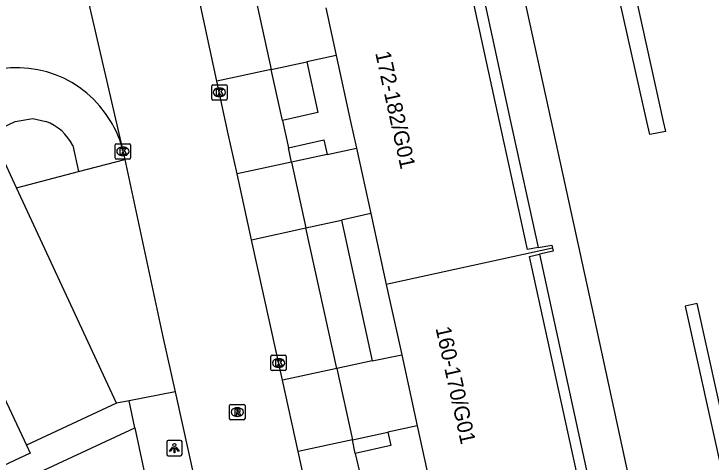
# Model space of a CAD drawing. Extents: x 160037 to 160839, y 385326 to 386441.
# Drawn here: x 160571.55 to 160617, y 386227.8 to 386257 of the extents above; entities that cross this region are included whole.
import ezdxf

# ---------------------------------------------------------------- set-up
doc = ezdxf.new("R2010")
doc.units = 0
for name, color, linetype in [('IMGEO_Haag', 7, 'Continuous'), ('IMGEO_Kolk', 7, 'Continuous'), ('IMGEO_Lichtpunt', 7, 'Continuous'), ('IMGEO_Pand', 7, 'Continuous'), ('IMGEO_Pand_nummerreeks', 7, 'Continuous'), ('IMGEO_Rijbaan_lokaal_open', 7, 'Continuous'), ('IMGEO_Rioolput', 7, 'Continuous'), ('IMGEO_Voetpad_open', 7, 'Continuous')]:
    doc.layers.add(name, color=color, linetype=linetype)

msp = doc.modelspace()

# ---------------------------------------------------------------- linework, layer by layer
at = {"layer": 'IMGEO_Haag'}
for points in [[(160614.032, 386249.347), (160613.004, 386249.142), (160612.812, 386250), (160607.02, 386275.862), (160608.131, 386276.149), (160613.888, 386250), (160614.032, 386249.347)], [(160615.316, 386237.954), (160621.152, 386211.585), (160621.933, 386211.757), (160616.097, 386238.126), (160615.316, 386237.954)]]:
    msp.add_lwpolyline(points, dxfattribs=at)
at = {"layer": 'IMGEO_Kolk'}
for p, q in [((160584.446, 386251.463), (160584.446, 386252.315)), ((160584.521, 386252.389), (160585.373, 386252.389)), ((160584.934, 386252.169), (160584.959, 386252.169)), ((160585.447, 386252.315), (160585.447, 386251.463)), ((160585.373, 386251.389), (160584.521, 386251.389)), ((160584.957, 386251.609), (160584.932, 386251.609)), ((160578.233, 386248.546), (160579.085, 386248.546)), ((160578.158, 386247.62), (160578.158, 386248.472)), ((160578.646, 386248.326), (160578.671, 386248.326)), ((160579.159, 386248.472), (160579.159, 386247.62)), ((160578.669, 386247.766), (160578.644, 386247.766)), ((160579.085, 386247.546), (160578.233, 386247.546)), ((160588.309, 386233.832), (160588.309, 386234.684)), ((160588.384, 386234.758), (160589.236, 386234.758)), ((160588.797, 386234.538), (160588.822, 386234.538)), ((160589.31, 386234.684), (160589.31, 386233.832)), ((160589.236, 386233.758), (160588.384, 386233.758)), ((160588.82, 386233.978), (160588.795, 386233.978))]:
    msp.add_line(p, q, dxfattribs=at)
for points in [[(160584.446, 386251.463), (160584.446, 386252.315)], [(160584.521, 386252.389), (160585.373, 386252.389)], [(160585.447, 386252.315), (160585.447, 386251.463)], [(160584.767, 386252.089), (160584.89, 386252.089), (160584.89, 386251.938), (160585.02, 386252.089), (160585.184, 386252.089), (160585.038, 386251.938), (160585.191, 386251.689), (160585.039, 386251.689), (160584.954, 386251.853), (160584.89, 386251.786), (160584.89, 386251.689), (160584.767, 386251.689), (160584.767, 386252.089)], [(160585.373, 386251.389), (160584.521, 386251.389)], [(160578.233, 386248.546), (160579.085, 386248.546)], [(160578.158, 386247.62), (160578.158, 386248.472)], [(160578.479, 386248.246), (160578.602, 386248.246), (160578.602, 386248.095), (160578.732, 386248.246), (160578.896, 386248.246), (160578.75, 386248.095), (160578.903, 386247.846), (160578.751, 386247.846), (160578.666, 386248.01), (160578.602, 386247.943), (160578.602, 386247.846), (160578.479, 386247.846), (160578.479, 386248.246)], [(160579.159, 386248.472), (160579.159, 386247.62)], [(160579.085, 386247.546), (160578.233, 386247.546)], [(160588.309, 386233.832), (160588.309, 386234.684)], [(160588.384, 386234.758), (160589.236, 386234.758)], [(160588.63, 386234.458), (160588.753, 386234.458), (160588.753, 386234.307), (160588.883, 386234.458), (160589.047, 386234.458), (160588.901, 386234.307), (160589.054, 386234.058), (160588.902, 386234.058), (160588.817, 386234.222), (160588.753, 386234.155), (160588.753, 386234.058), (160588.63, 386234.058), (160588.63, 386234.458)], [(160589.31, 386234.684), (160589.31, 386233.832)], [(160589.236, 386233.758), (160588.384, 386233.758)]]:
    msp.add_lwpolyline(points, dxfattribs=at)
for centre, start, end in [((160584.523, 386252.313), 91.552, 178.448), ((160584.523, 386252.313), 91.552, 178.448), ((160585.371, 386252.313), 1.552, 88.448), ((160585.371, 386252.313), 1.552, 88.448), ((160584.523, 386251.465), 181.552, 268.448), ((160584.523, 386251.465), 181.552, 268.448), ((160585.371, 386251.465), 271.552, 358.448), ((160585.371, 386251.465), 271.552, 358.448), ((160578.235, 386248.47), 91.552, 178.448), ((160578.235, 386248.47), 91.552, 178.448), ((160579.083, 386248.47), 1.552, 88.448), ((160579.083, 386248.47), 1.552, 88.448), ((160578.235, 386247.622), 181.552, 268.448), ((160578.235, 386247.622), 181.552, 268.448), ((160579.083, 386247.622), 271.552, 358.448), ((160579.083, 386247.622), 271.552, 358.448), ((160588.386, 386234.682), 91.552, 178.448), ((160588.386, 386234.682), 91.552, 178.448), ((160589.234, 386234.682), 1.552, 88.448), ((160589.234, 386234.682), 1.552, 88.448), ((160588.386, 386233.834), 181.552, 268.448), ((160588.386, 386233.834), 181.552, 268.448), ((160589.234, 386233.834), 271.552, 358.448), ((160589.234, 386233.834), 271.552, 358.448)]:
    msp.add_arc(centre, 0.0765, start, end, dxfattribs=at)
for centre, major_axis, ratio, start_param, end_param in [((160584.933, 386251.889), (-0.387, 0.002), 0.722429, 4.712389, 7.853982), ((160584.958, 386251.889), (-0.39, 0.002), 0.717154, 1.570796, 4.712389), ((160578.645, 386248.046), (-0.387, 0.002), 0.722429, 4.712389, 7.853982), ((160578.67, 386248.046), (-0.39, 0.002), 0.717154, 1.570796, 4.712389), ((160588.796, 386234.258), (-0.387, 0.002), 0.722429, 4.712389, 7.853982), ((160588.821, 386234.258), (-0.39, 0.002), 0.717154, 1.570796, 4.712389)]:
    msp.add_ellipse(centre, major_axis=major_axis, ratio=ratio, start_param=start_param, end_param=end_param, dxfattribs=at)
at = {"layer": 'IMGEO_Lichtpunt'}
for p, q in [((160581.517, 386229.118), (160581.517, 386228.311)), ((160581.517, 386229.118), (160581.517, 386228.311)), ((160582.419, 386229.213), (160581.611, 386229.213)), ((160582.419, 386229.213), (160581.611, 386229.213)), ((160582.513, 386228.311), (160582.513, 386229.118)), ((160582.513, 386228.311), (160582.513, 386229.118)), ((160581.611, 386228.217), (160582.419, 386228.217)), ((160581.611, 386228.217), (160582.419, 386228.217))]:
    msp.add_line(p, q, dxfattribs=at)
for points in [[(160581.891, 386228.782), (160581.93, 386228.754), (160581.742, 386228.492), (160581.704, 386228.519), (160581.891, 386228.782)], [(160581.993, 386228.734), (160582.04, 386228.734), (160582.04, 386228.412), (160581.993, 386228.412), (160581.993, 386228.734)], [(160582.103, 386228.754), (160582.141, 386228.781), (160582.328, 386228.519), (160582.289, 386228.491), (160582.103, 386228.754)]]:
    msp.add_lwpolyline(points, dxfattribs=at)
msp.add_circle((160582.016, 386228.916), 0.0994, dxfattribs=at)
for centre, start, end in [((160581.611, 386229.118), 90, 180), ((160581.611, 386229.118), 90, 180), ((160582.419, 386229.118), 0, 90), ((160582.419, 386229.118), 0, 90), ((160581.611, 386228.311), 180, 270), ((160581.611, 386228.311), 180, 270), ((160582.419, 386228.311), 270, 0), ((160582.419, 386228.311), 270, 360)]:
    msp.add_arc(centre, 0.0946, start, end, dxfattribs=at)
at = {"layer": 'IMGEO_Pand'}
for points in [[(160605.72, 386241.778), (160605.03, 386241.65), (160603.211, 386250), (160601.191, 386259.277), (160601.88, 386259.428)], [(160591.881, 386257.388), (160592.561, 386254.288)], [(160592.561, 386254.288), (160593.501, 386250), (160593.885, 386248.247)], [(160571.715, 386245.679), (160570.05, 386249.262)], [(160593.885, 386248.247), (160594.818, 386243.992)], [(160564.053, 386246.612), (160572.372, 386228.912)], [(160578.242, 386231.641), (160571.715, 386245.679)], [(160594.818, 386243.992), (160595.831, 386239.369)], [(160606.658, 386241.741), (160595.831, 386239.369)], [(160605.72, 386241.778), (160606.613, 386241.943), (160606.658, 386241.741)], [(160606.658, 386241.741), (160606.702, 386241.54), (160605.814, 386241.346)], [(160609.619, 386223.858), (160609, 386223.723), (160605.168, 386241.204), (160605.814, 386241.346)], [(160595.831, 386239.369), (160596.833, 386234.799)], [(160596.833, 386234.799), (160597.852, 386230.154)], [(160578.242, 386231.641), (160572.372, 386228.912)], [(160597.852, 386230.154), (160599.111, 386224.41)], [(160572.372, 386228.912), (160572.617, 386228.385), (160568.083, 386226.277), (160545.458, 386215.759)]]:
    msp.add_lwpolyline(points, dxfattribs=at)
at = {"layer": 'IMGEO_Rijbaan_lokaal_open'}
for points in [[(160574.223, 386267.261), (160578.589, 386248.37)], [(160586.998, 386259.451), (160588.327, 386253.384)], [(160584.787, 386252.627), (160583.481, 386258.699)], [(160592.561, 386254.288), (160590.645, 386253.879)], [(160588.327, 386253.384), (160590.645, 386253.879)], [(160586.099, 386246.584), (160585.526, 386249.189), (160585.352, 386250), (160584.787, 386252.627)], [(160578.589, 386248.37), (160578.679, 386247.961), (160578.774, 386247.521)], [(160591.969, 386247.838), (160593.885, 386248.247)], [(160591.969, 386247.838), (160589.652, 386247.342)], [(160578.774, 386247.521), (160581.262, 386235.966), (160582.058, 386232.375)], [(160589.652, 386247.342), (160590.59, 386243.062)], [(160587.045, 386242.282), (160586.099, 386246.584)], [(160594.818, 386243.992), (160592.905, 386243.571)], [(160590.59, 386243.062), (160592.905, 386243.571)], [(160589.056, 386233.137), (160587.045, 386242.282)], [(160594.917, 386234.389), (160596.833, 386234.799)], [(160594.917, 386234.389), (160592.6, 386233.894)], [(160592.6, 386233.894), (160593.618, 386229.249)], [(160590.077, 386228.493), (160589.056, 386233.137)], [(160582.058, 386232.375), (160584.588, 386220.97), (160587.838, 386205.956)], [(160597.852, 386230.154), (160595.936, 386229.745)], [(160593.618, 386229.249), (160595.936, 386229.745)], [(160591.34, 386222.749), (160590.077, 386228.493)]]:
    msp.add_lwpolyline(points, dxfattribs=at)
for centre, radius, start, end in [((160571.725, 386246.351), 7.149, 30.6879, 107.8314), ((160571.877, 386246.394), 6.996, 16.4045, 31.0238)]:
    msp.add_arc(centre, radius, start, end, dxfattribs=at)
at = {"layer": 'IMGEO_Rioolput'}
for p, q in [((160585.617, 386230.634), (160585.617, 386231.486)), ((160585.692, 386231.56), (160586.544, 386231.56)), ((160586.105, 386231.34), (160586.13, 386231.34)), ((160586.618, 386231.486), (160586.618, 386230.634)), ((160586.544, 386230.56), (160585.692, 386230.56)), ((160586.128, 386230.78), (160586.103, 386230.78))]:
    msp.add_line(p, q, dxfattribs=at)
for points in [[(160585.617, 386230.634), (160585.617, 386231.486)], [(160585.692, 386231.56), (160586.544, 386231.56)], [(160586.206, 386231.258), (160585.954, 386231.26), (160585.954, 386230.86)], [(160586.618, 386231.486), (160586.618, 386230.634)], [(160585.954, 386230.86), (160586.078, 386230.86), (160586.078, 386231.022), (160586.089, 386231.022)], [(160586.132, 386231.179), (160586.078, 386231.179), (160586.078, 386231.098)], [(160586.078, 386231.098), (160586.13, 386231.098)], [(160586.136, 386230.993), (160586.207, 386230.86), (160586.347, 386230.86), (160586.282, 386230.986)], [(160586.544, 386230.56), (160585.692, 386230.56)]]:
    msp.add_lwpolyline(points, dxfattribs=at)
for centre, radius, start, end in [((160585.694, 386231.484), 0.0765, 91.552, 178.448), ((160585.694, 386231.484), 0.0765, 91.552, 178.448), ((160586.205, 386231.148), 0.109, 350.3612, 89.416), ((160586.542, 386231.484), 0.0765, 1.552, 88.448), ((160586.542, 386231.484), 0.0765, 1.552, 88.448), ((160586.088, 386230.969), 0.0533, 26.0293, 88.6989), ((160586.114, 386231.287), 0.19, 274.7715, 282.9687), ((160586.138, 386231.083), 0.0964, 77.0061, 93.1865), ((160586.152, 386231.14), 0.0378, 276.6634, 79.6772), ((160586.203, 386231.148), 0.112, 277.5842, 350.9817), ((160586.187, 386230.933), 0.108, 29.5134, 73.7905), ((160585.694, 386230.636), 0.0765, 181.552, 268.448), ((160585.694, 386230.636), 0.0765, 181.552, 268.448), ((160586.542, 386230.636), 0.0765, 271.552, 358.448), ((160586.542, 386230.636), 0.0765, 271.552, 358.448)]:
    msp.add_arc(centre, radius, start, end, dxfattribs=at)
for centre, major_axis, ratio, start_param, end_param in [((160586.104, 386231.06), (-0.387, 0.002), 0.722429, 4.712389, 7.853982), ((160586.129, 386231.06), (-0.39, 0.002), 0.717154, 1.570796, 4.712389)]:
    msp.add_ellipse(centre, major_axis=major_axis, ratio=ratio, start_param=start_param, end_param=end_param, dxfattribs=at)
at = {"layer": 'IMGEO_Voetpad_open'}
for points in [[(160605.01, 386316.658), (160592.559, 386313.901), (160606.569, 386250), (160609.331, 386237.384), (160616.14, 386205.955), (160618.449, 386195.457), (160629.038, 386197.781)], [(160601.88, 386259.428), (160603.931, 386250), (160605.72, 386241.778)], [(160590.645, 386253.879), (160591.37, 386250.571), (160589.055, 386250.063)], [(160588.327, 386253.384), (160584.787, 386252.627)], [(160589.055, 386250.063), (160588.327, 386253.384)], [(160570.05, 386249.262), (160571.624, 386250), (160572.781, 386250.188), (160573.638, 386250)], [(160589.055, 386250.063), (160589.445, 386248.286)], [(160589.445, 386248.286), (160591.759, 386248.794), (160591.969, 386247.838)], [(160575.399, 386248.42), (160575.773, 386246.738)], [(160589.652, 386247.342), (160589.445, 386248.286)], [(160575.773, 386246.738), (160578.774, 386247.521)], [(160589.652, 386247.342), (160586.099, 386246.584)], [(160571.715, 386245.679), (160575.773, 386246.738)], [(160592.905, 386243.571), (160594.917, 386234.389)], [(160587.045, 386242.282), (160590.59, 386243.062)], [(160592.6, 386233.894), (160590.59, 386243.062)], [(160605.814, 386241.346), (160609.619, 386223.858)], [(160592.6, 386233.894), (160589.056, 386233.137)], [(160582.058, 386232.375), (160579.065, 386231.8)], [(160579.065, 386231.8), (160578.242, 386231.641)], [(160579.44, 386230.033), (160579.065, 386231.8)], [(160573.168, 386227.117), (160579.44, 386230.033)], [(160579.44, 386230.033), (160582.276, 386216.684)], [(160595.936, 386229.745), (160596.126, 386228.876), (160593.81, 386228.369)], [(160593.618, 386229.249), (160590.077, 386228.493)], [(160593.81, 386228.369), (160593.618, 386229.249)], [(160593.81, 386228.369), (160594.137, 386226.884)]]:
    msp.add_lwpolyline(points, dxfattribs=at)
msp.add_arc((160572.509, 386246.97), 3.234, 26.6431, 69.5589, dxfattribs=at)

# ---------------------------------------------------------------- texts
at = {"layer": 'IMGEO_Pand_nummerreeks'}
for s, rotation, p in [('172-182/G01', 282.3641, (160595.103, 386254.459)), ('160-170/G01', 282.3659, (160599.035, 386236.526))]:
    msp.add_text(s, height=1, rotation=rotation, dxfattribs=at).set_placement(p)

doc.saveas('drawing.dxf')
